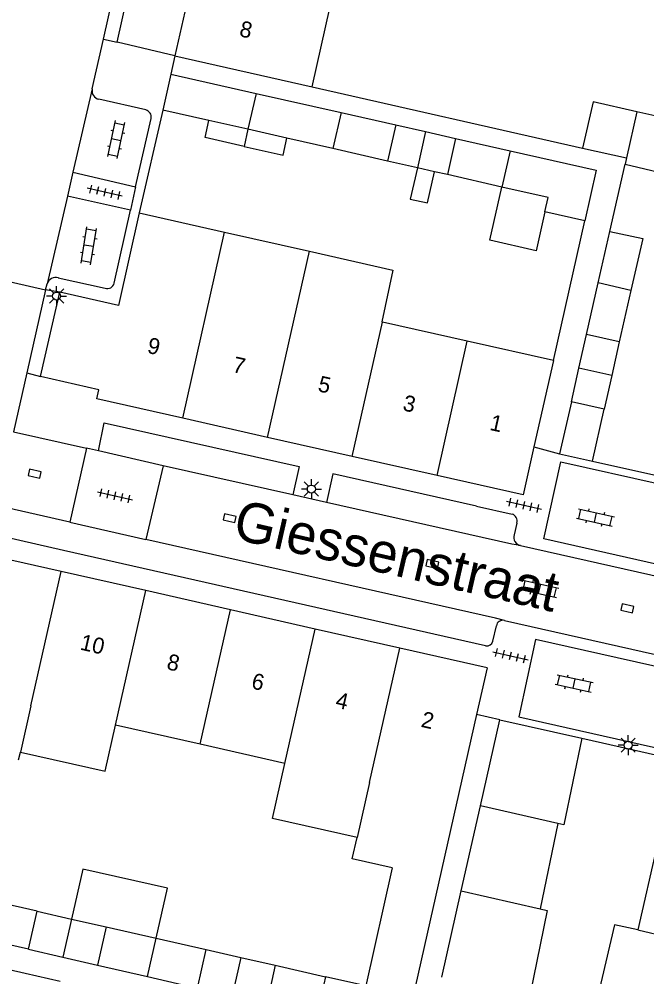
# Model space of a CAD drawing. Extents: x 128000 to 131008, y 398996 to 402500.
# Drawn here: x 129026.9 to 129066.1, y 399302.4 to 399362.3 of the extents above; entities that cross this region are included whole.
import ezdxf

# ---------------------------------------------------------------- set-up
doc = ezdxf.new("R2010")
doc.units = 0
for name, color, linetype in [('gg-afsc-erfafscheiding', 7, 'Continuous'), ('gg-afsc-muur', 7, 'Continuous'), ('gg-anno-huisnummerreeks BGT', 7, 'Continuous'), ('gg-anno-openbare ruimte label', 7, 'Continuous'), ('gg-bbg-bijgebouw', 7, 'Continuous'), ('gg-bbg-gedigitaliseerde bebouwing', 7, 'Continuous'), ('gg-bbg-gedigitaliseerde bijgebouw', 7, 'Continuous'), ('gg-bbg-hoofdgebouw', 7, 'Continuous'), ('gg-bbg-luifel en loopbrug', 7, 'Continuous'), ('gg-bbg-tussenscheiding', 7, 'Continuous'), ('gg-knt-verharding', 7, 'Continuous'), ('gg-knt-verharding nz', 7, 'Continuous'), ('gt-grn-vlakafsluiter', 7, 'Continuous'), ('gt-grn-weggrens', 7, 'Continuous'), ('gt-symb-klinker verharding', 7, 'Continuous'), ('gt-symb-kolk', 7, 'Continuous'), ('gt-symb-lichtmast', 7, 'Continuous'), ('gt-symb-tegel verharding', 7, 'Continuous')]:
    doc.layers.add(name, color=color, linetype=linetype)

# ---------------------------------------------------------------- blocks, each defined once
blk = doc.blocks.new('gt0-KL1')
at = {"layer": 'gt-symb-klinker verharding'}
for p, q in [((-1.15, 0.3), (1.15, 0.3)), ((-1, -0.3), (-1, 0.3)), ((-0.5, 0.3), (-0.5, 0.45)), ((0, -0.3), (0, 0.3)), ((0.5, 0.3), (0.5, 0.45)), ((1, -0.3), (1, 0.3)), ((-1.15, -0.3), (1.15, -0.3)), ((-0.5, -0.45), (-0.5, -0.3)), ((0.5, -0.45), (0.5, -0.3))]:
    blk.add_line(p, q, dxfattribs=at)
blk = doc.blocks.new('gt0-TEG1')
at = {"layer": 'gt-symb-tegel verharding'}
for p, q in [((-1.125, 0), (1.125, 0)), ((-0.9, -0.25), (-0.9, 0.25)), ((-0.45, -0.25), (-0.45, 0.25)), ((0, -0.25), (0, 0.25)), ((0.45, -0.25), (0.45, 0.25)), ((0.9, -0.25), (0.9, 0.25))]:
    blk.add_line(p, q, dxfattribs=at)
blk = doc.blocks.new('gt0-LMAST')
at = {"layer": 'gt-symb-lichtmast'}
for p, q in [((-0.005, 0.246), (-0.005, 0.621)), ((-0.182, 0.173), (-0.447, 0.438)), ((0.172, 0.173), (0.437, 0.438)), ((-0.255, -0.004), (-0.63, -0.004)), ((-0.182, -0.181), (-0.447, -0.446)), ((-0.005, -0.254), (-0.005, -0.629)), ((0.437, -0.446), (0.172, -0.181)), ((0.245, -0.004), (0.62, -0.004))]:
    blk.add_line(p, q, dxfattribs=at)
blk.add_circle((-0.005, -0.004), 0.25, dxfattribs=at)
blk = doc.blocks.new('gt0-KOLK')
at = {"layer": 'gt-symb-kolk'}
blk.add_lwpolyline([(0, 0), (0.375, 0), (0.375, 0.4), (-0.375, 0.4), (-0.375, 0), (0, 0)], dxfattribs=at)

msp = doc.modelspace()

# ---------------------------------------------------------------- linework, layer by layer
at = {"layer": 'gg-afsc-erfafscheiding'}
for p, q in [((129045.208, 399358.034), (129062.108, 399354.186)), ((129063.81, 399349), (129064.76, 399353.19))]:
    msp.add_line(p, q, dxfattribs=at)
at = {"layer": 'gg-afsc-muur'}
for p, q in [((129035.869, 399356.571), (129034.404, 399350.156)), ((129060.281, 399340.93), (129062.249, 399349.661)), ((129062.72, 399334.65), (129072.489, 399332.462)), ((129062.066, 399317.343), (129067.957, 399316.015))]:
    msp.add_line(p, q, dxfattribs=at)
at = {"layer": 'gg-bbg-bijgebouw'}
for p, q in [((129036.364, 399358.817), (129035.869, 399356.571)), ((129036.364, 399358.817), (129041.698, 399357.615)), ((129041.698, 399357.615), (129047.014, 399356.416)), ((129047.014, 399356.416), (129050.428, 399355.646)), ((129054.164, 399354.804), (129057.578, 399354.035)), ((129064.853, 399353.6), (129064.76, 399353.19)), ((129063.081, 399345.776), (129063.81, 399349)), ((129062.354, 399342.558), (129063.081, 399345.776)), ((129065.13, 399345.313), (129064.399, 399342.096)), ((129064.399, 399342.096), (129062.354, 399342.558)), ((129061.41, 399338.36), (129060.67, 399335.1)), ((129063.46, 399337.9), (129061.41, 399338.36)), ((129062.72, 399334.65), (129063.46, 399337.9)), ((129060.67, 399335.1), (129062.72, 399334.65)), ((129055.718, 399313.124), (129056.93, 399318.5)), ((129056.93, 399318.5), (129062.066, 399317.343)), ((129054.519, 399307.805), (129055.718, 399313.124)), ((129053.306, 399302.427), (129054.519, 399307.805)), ((129027.476, 399304.164), (129024.339, 399304.868)), ((129024.196, 399303.359), (129027.267, 399302.67))]:
    msp.add_line(p, q, dxfattribs=at)
for points in [[(129064.76, 399353.19), (129066.8, 399352.72), (129067.56, 399356), (129065.5, 399356.46)], [(129057.578, 399354.035), (129062.962, 399352.821), (129062.249, 399349.661)], [(129063.81, 399349), (129065.866, 399348.55), (129065.13, 399345.313)]]:
    msp.add_lwpolyline(points, dxfattribs=at)
at = {"layer": 'gg-bbg-gedigitaliseerde bebouwing'}
for p, q in [((129050.252, 399346.577), (129049.554, 399343.341)), ((129038.206, 399316.971), (129032.915, 399318.168)), ((129026.861, 399315.99), (129026.971, 399316.477)), ((129043.496, 399315.773), (129038.206, 399316.971)), ((129064.113, 399305.696), (129062.843, 399300.371))]:
    msp.add_line(p, q, dxfattribs=at)
for points in [[(129026.971, 399316.477), (129032.264, 399315.282), (129032.915, 399318.168)], [(129048.018, 399311.144), (129042.721, 399312.34), (129043.496, 399315.773)], [(129050.215, 399309.242), (129047.716, 399309.808), (129048.018, 399311.144)], [(129050.215, 399309.242), (129048.555, 399301.88), (129046.036, 399302.451)]]:
    msp.add_lwpolyline(points, dxfattribs=at)
at = {"layer": 'gg-bbg-gedigitaliseerde bijgebouw'}
for p, q in [((129038.753, 399355.922), (129035.869, 399356.571)), ((129041.192, 399355.374), (129038.753, 399355.922)), ((129043.63, 399354.82), (129041.192, 399355.374)), ((129050.428, 399355.646), (129049.915, 399353.392)), ((129046.502, 399354.167), (129043.63, 399354.82)), ((129054.164, 399354.804), (129053.655, 399352.543)), ((129049.915, 399353.392), (129046.502, 399354.167)), ((129062.108, 399354.186), (129064.853, 399353.6)), ((129057.068, 399351.767), (129053.655, 399352.543)), ((129059.958, 399351.11), (129057.068, 399351.767)), ((129059.758, 399350.223), (129059.958, 399351.11)), ((129062.249, 399349.661), (129059.758, 399350.223)), ((129060.552, 399312.014), (129059.448, 399306.689)), ((129028.014, 399306.538), (129024.879, 399307.248)), ((129027.476, 399304.164), (129028.014, 399306.538)), ((129032.325, 399305.56), (129031.786, 399303.176)), ((129032.325, 399305.56), (129035.457, 399304.85)), ((129035.457, 399304.85), (129038.588, 399304.14)), ((129038.043, 399301.743), (129038.588, 399304.14)), ((129031.786, 399303.176), (129034.915, 399302.46)), ((129042.901, 399303.162), (129042.355, 399300.755)), ((129042.901, 399303.162), (129046.036, 399302.451)), ((129027.267, 399302.67), (129029.462, 399302.172)), ((129034.915, 399302.46), (129038.043, 399301.743))]:
    msp.add_line(p, q, dxfattribs=at)
for points in [[(129065.5, 399356.46), (129062.77, 399357.084), (129062.108, 399354.186)], [(129062.066, 399317.343), (129060.944, 399311.933), (129060.552, 399312.014)], [(129059.448, 399306.689), (129059.904, 399306.594), (129058.802, 399301.284)]]:
    msp.add_lwpolyline(points, dxfattribs=at)
at = {"layer": 'gg-bbg-hoofdgebouw'}
for p, q in [((129036.63, 399359.97), (129045.208, 399358.034)), ((129034.404, 399350.156), (129039.736, 399348.952)), ((129039.736, 399348.952), (129045.032, 399347.756)), ((129045.032, 399347.756), (129050.252, 399346.577)), ((129028.22, 399339.93), (129029.43, 399345.2)), ((129049.603, 399343.33), (129049.554, 399343.341)), ((129054.904, 399342.139), (129049.603, 399343.33)), ((129060.281, 399340.93), (129054.904, 399342.139)), ((129060.281, 399340.93), (129059.068, 399335.546)), ((129042.418, 399336.131), (129037.121, 399337.322)), ((129047.716, 399334.94), (129042.418, 399336.131)), ((129053.017, 399333.748), (129047.716, 399334.94)), ((129029.523, 399327.756), (129024.07, 399328.99)), ((129034.814, 399326.559), (129029.523, 399327.756)), ((129040.105, 399325.361), (129034.814, 399326.559)), ((129045.396, 399324.164), (129040.105, 399325.361)), ((129050.694, 399322.965), (129045.396, 399324.164)), ((129056.139, 399321.733), (129050.694, 399322.965)), ((129056.139, 399321.733), (129055.482, 399318.826)), ((129055.482, 399318.826), (129050.966, 399298.84)), ((129066.739, 399310.591), (129065.559, 399305.373)), ((129065.559, 399305.373), (129064.113, 399305.696))]:
    msp.add_line(p, q, dxfattribs=at)
for points in [[(129040.57, 399368.51), (129039.68, 399364.59), (129037.76, 399365.02), (129036.63, 399359.97)], [(129045.208, 399358.034), (129046.596, 399364.271), (129051.753, 399363.034), (129052.405, 399365.962), (129048.126, 399366.989)], [(129034.404, 399350.156), (129033.098, 399344.372), (129029.43, 399345.2)], [(129037.121, 399337.322), (129031.75, 399338.53), (129031.88, 399339.11), (129028.22, 399339.93)], [(129059.068, 399335.546), (129058.39, 399332.54), (129053.017, 399333.748)]]:
    msp.add_lwpolyline(points, dxfattribs=at)
at = {"layer": 'gg-bbg-luifel en loopbrug'}
for p, q in [((129041.192, 399355.374), (129040.948, 399354.301)), ((129050.428, 399355.646), (129052.293, 399355.226)), ((129052.293, 399355.226), (129051.783, 399352.968)), ((129052.293, 399355.226), (129054.164, 399354.804)), ((129051.783, 399352.968), (129049.915, 399353.392)), ((129051.785, 399352.967), (129051.783, 399352.968)), ((129052.858, 399352.724), (129051.785, 399352.967)), ((129053.655, 399352.543), (129052.858, 399352.724)), ((129061.882, 399340.459), (129062.354, 399342.558)), ((129064.399, 399342.096), (129063.93, 399340)), ((129061.41, 399338.36), (129061.882, 399340.459)), ((129063.93, 399340), (129061.882, 399340.459)), ((129063.93, 399340), (129063.46, 399337.9)), ((129028.014, 399306.538), (129030.169, 399306.049)), ((129030.169, 399306.049), (129029.631, 399303.67)), ((129030.169, 399306.049), (129032.325, 399305.56)), ((129027.476, 399304.164), (129029.631, 399303.67)), ((129038.588, 399304.14), (129040.744, 399303.651)), ((129029.631, 399303.67), (129031.786, 399303.176)), ((129040.744, 399303.651), (129040.199, 399301.249)), ((129040.744, 399303.651), (129042.901, 399303.162))]:
    msp.add_line(p, q, dxfattribs=at)
for points in [[(129040.948, 399354.301), (129038.51, 399354.855), (129038.753, 399355.922)], [(129040.948, 399354.301), (129043.386, 399353.747), (129043.63, 399354.82)], [(129051.785, 399352.967), (129051.342, 399351.017), (129052.414, 399350.773), (129052.858, 399352.724)], [(129059.758, 399350.223), (129059.204, 399347.785), (129056.312, 399348.442), (129057.068, 399351.767)], [(129035.457, 399304.85), (129036.164, 399307.971), (129030.876, 399309.169), (129030.169, 399306.049)]]:
    msp.add_lwpolyline(points, dxfattribs=at)
at = {"layer": 'gg-bbg-tussenscheiding'}
for p, q in [((129041.698, 399357.615), (129041.192, 399355.374)), ((129047.014, 399356.416), (129046.502, 399354.167)), ((129065.5, 399356.46), (129064.853, 399353.6)), ((129057.578, 399354.035), (129057.068, 399351.767)), ((129037.121, 399337.322), (129039.736, 399348.952)), ((129042.418, 399336.131), (129045.032, 399347.756)), ((129065.13, 399345.313), (129063.081, 399345.776)), ((129047.716, 399334.94), (129049.603, 399343.33)), ((129053.017, 399333.748), (129054.904, 399342.139)), ((129027.623, 399319.366), (129029.523, 399327.756)), ((129032.915, 399318.168), (129034.814, 399326.559)), ((129038.206, 399316.971), (129040.105, 399325.361)), ((129043.496, 399315.773), (129045.396, 399324.164)), ((129048.795, 399314.574), (129050.694, 399322.965)), ((129027.623, 399319.366), (129026.971, 399316.477)), ((129048.795, 399314.574), (129048.018, 399311.144)), ((129060.552, 399312.014), (129055.718, 399313.124)), ((129054.519, 399307.805), (129059.448, 399306.689)), ((129065.559, 399305.373), (129077.266, 399302.662)), ((129034.915, 399302.46), (129035.457, 399304.85)), ((129046.036, 399302.451), (129045.487, 399300.037))]:
    msp.add_line(p, q, dxfattribs=at)
at = {"layer": 'gg-knt-verharding'}
for p, q in [((129033.02, 399360.82), (129040.91, 399395.95)), ((129032.158, 399361.011), (129033.776, 399368.24)), ((129031.459, 399357.89), (129032.158, 399361.011)), ((129036.63, 399359.97), (129033.02, 399360.82)), ((129034.802, 399356.583), (129031.876, 399357.245)), ((129034.168, 399351.785), (129035.142, 399356.047)), ((129030.257, 399352.686), (129034.168, 399351.785)), ((129034.168, 399351.785), (129033.85, 399350.32)), ((129033.85, 399350.32), (129029.915, 399351.204)), ((129032.834, 399345.757), (129033.85, 399350.32)), ((129021.955, 399346.822), (129028.549, 399345.351)), ((129029.342, 399346.103), (129032.265, 399345.448)), ((129028.549, 399345.351), (129028.649, 399345.727)), ((129026.535, 399336.481), (129031.1, 399335.45)), ((129031.1, 399335.45), (129030.07, 399330.84)), ((129035.89, 399334.36), (129031.854, 399335.299)), ((129035.89, 399334.36), (129034.82, 399329.76)), ((129046.094, 399332.069), (129043.998, 399332.54)), ((129055.477, 399331.838), (129057.701, 399331.344)), ((129030.07, 399330.84), (129034.82, 399329.76)), ((129058, 399330.784), (129057.83, 399330.048)), ((129058.236, 399329.371), (129067.204, 399327.351)), ((129056.504, 399323.401), (129056.718, 399324.367)), ((129057.218, 399324.699), (129071.822, 399321.415))]:
    msp.add_line(p, q, dxfattribs=at)
for points in [[(129031.854, 399335.299), (129032.213, 399337.049), (129044.396, 399334.321), (129043.998, 399332.54)], [(129073.04, 399331.853), (129071.956, 399327.033), (129059.687, 399329.79), (129060.758, 399334.615), (129073.04, 399331.853)], [(129055.477, 399331.838), (129046.493, 399333.865), (129046.094, 399332.069)], [(129056.05, 399323.118), (129029.668, 399329.06), (129025.191, 399330.082)], [(129069.493, 399316.123), (129070.583, 399320.954), (129059.172, 399323.512), (129058.123, 399318.689), (129069.493, 399316.123)]]:
    msp.add_lwpolyline(points, dxfattribs=at)
for centre, radius, start, end in [((129031.992, 399357.777), 0.544, 168.02045, 257.74583), ((129034.698, 399356.141), 0.454, 347.98082, 76.79541), ((129029.185, 399345.567), 0.559, 73.64148, 163.32425), ((129032.401, 399345.877), 0.45, 252.46452, 344.54453), ((129057.549, 399330.903), 0.466, 345.18893, 71.00914), ((129058.342, 399329.895), 0.535, 163.37445, 258.52816), ((129057.124, 399324.298), 0.412, 76.80419, 170.36413), ((129056.123, 399323.507), 0.396, 259.44682, 344.42772)]:
    msp.add_arc(centre, radius, start, end, dxfattribs=at)
at = {"layer": 'gg-knt-verharding nz'}
for p, q in [((129031.459, 399357.89), (129030.257, 399352.686)), ((129030.257, 399352.686), (129029.915, 399351.204)), ((129029.915, 399351.204), (129028.649, 399345.727)), ((129043.998, 399332.54), (129035.89, 399334.36))]:
    msp.add_line(p, q, dxfattribs=at)
for points in [[(129030.07, 399330.84), (129025.377, 399331.902), (129024.837, 399332.003)], [(129058.236, 399329.371), (129057.695, 399329.464), (129046.094, 399332.069)], [(129057.218, 399324.699), (129056.665, 399324.841), (129034.82, 399329.76)]]:
    msp.add_lwpolyline(points, dxfattribs=at)
at = {"layer": 'gt-grn-vlakafsluiter'}
msp.add_line((129031.854, 399335.299), (129031.1, 399335.45), dxfattribs=at)
at = {"layer": 'gt-grn-weggrens'}
for p, q in [((129032.158, 399361.011), (129033.02, 399360.82)), ((129036.63, 399359.97), (129036.364, 399358.817)), ((129028.549, 399345.351), (129027.378, 399340.168)), ((129029.43, 399345.2), (129028.549, 399345.351)), ((129027.378, 399340.168), (129026.535, 399336.481)), ((129027.378, 399340.168), (129028.22, 399339.93)), ((129059.068, 399335.546), (129060.67, 399335.1)), ((129056.93, 399318.5), (129055.482, 399318.826))]:
    msp.add_line(p, q, dxfattribs=at)

# ---------------------------------------------------------------- block references
at = {"layer": 'gt-symb-klinker verharding'}
for p, rotation in [((129032.95, 399354.732), -102.06274602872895), ((129031.243, 399348.095), 80.90519502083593), ((129062.91, 399331.127), -12.882979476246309), ((129059.429, 399326.671), -12.702731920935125), ((129061.59, 399320.767), -12.242859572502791)]:
    msp.add_blockref('gt0-KL1', p, dxfattribs=dict(at, rotation=rotation))
at = {"layer": 'gt-symb-kolk'}
for p, rotation in [((129027.813, 399333.67), -12.771242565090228), ((129040, 399330.894), -12.771242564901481), ((129052.679, 399328.023), -12.771242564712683), ((129064.865, 399325.255), -12.771242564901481)]:
    msp.add_blockref('gt0-KOLK', p, dxfattribs=dict(at, rotation=rotation))
at = {"layer": 'gt-symb-lichtmast'}
for p in [(129029.241, 399344.962), (129045.16, 399332.908), (129064.96, 399316.912)]:
    msp.add_blockref('gt0-LMAST', p, dxfattribs=at)
at = {"layer": 'gt-symb-tegel verharding'}
for p, rotation in [((129032.232, 399351.437), 167.11702052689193), ((129032.881, 399332.483), -12.827123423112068), ((129058.443, 399331.89), -12.771242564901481), ((129057.603, 399322.495), -12.771242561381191)]:
    msp.add_blockref('gt0-TEG1', p, dxfattribs=dict(at, rotation=rotation))

# ---------------------------------------------------------------- texts
at = {"layer": 'gg-anno-huisnummerreeks BGT'}
for s, rotation, p in [('8', 347.4, (129040.606, 399361.197)), ('9', 347.4, (129034.847, 399341.421)), ('7', 347.4, (129040.177, 399340.222)), ('5', 347.4, (129045.514, 399339.022)), ('3', 347.4, (129050.814, 399337.831)), ('1', 347.4, (129056.254, 399336.607)), ('10', 347.2, (129030.648, 399322.888)), ('8', 347.2, (129036.064, 399321.662)), ('6', 347.2, (129041.356, 399320.464)), ('4', 347.2, (129046.614, 399319.274)), ('2', 347.2, (129051.96, 399318.065))]:
    msp.add_text(s, height=1, rotation=rotation, dxfattribs=at).set_placement(p)
at = {"layer": 'gg-anno-openbare ruimte label'}
msp.add_text('Giessenstraat', height=2.5, rotation=347.1, dxfattribs=at).set_placement((129040.159, 399329.83))

doc.saveas('drawing.dxf')
